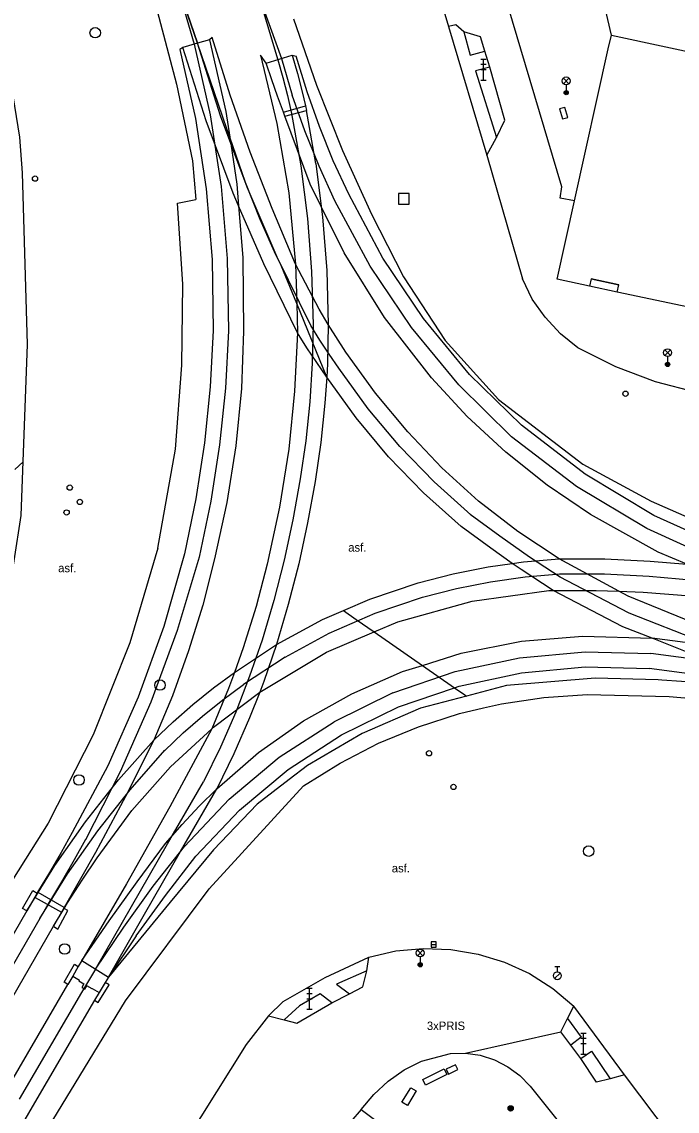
# Model space of a CAD drawing. Extents: x -599770 to -598493, y -1162076 to -1159209.
# Drawn here: x -599224.4 to -599193.2, y -1161357.5 to -1161305.8 of the extents above; entities that cross this region are included whole.
import ezdxf

# ---------------------------------------------------------------- set-up
doc = ezdxf.new("R2010")
doc.units = 0
doc.layers.add('Podklad', color=7, linetype='Continuous')

msp = doc.modelspace()

# ---------------------------------------------------------------- linework, layer by layer
at = {"layer": 'Podklad'}
for p, q in [((-599202.555, -1161307.54), (-599202.305, -1161307.54)), ((-599202.43, -1161308.54), (-599202.43, -1161307.54)), ((-599202.555, -1161307.79), (-599202.305, -1161307.79)), ((-599202.555, -1161308.04), (-599202.305, -1161308.04)), ((-599202.555, -1161308.54), (-599202.305, -1161308.54)), ((-599198.633, -1161308.71), (-599198.368, -1161308.445)), ((-599198.633, -1161308.445), (-599198.368, -1161308.71)), ((-599198.5, -1161308.765), (-599198.5, -1161309.14)), ((-599193.812, -1161321.62), (-599193.547, -1161321.355)), ((-599193.812, -1161321.355), (-599193.547, -1161321.62)), ((-599193.68, -1161321.675), (-599193.68, -1161322.05)), ((-599205.573, -1161350.14), (-599205.308, -1161349.875)), ((-599205.573, -1161349.875), (-599205.308, -1161350.14)), ((-599204.925, -1161349.6), (-599204.675, -1161349.6)), ((-599205.44, -1161350.195), (-599205.44, -1161350.57)), ((-599199.049, -1161351.226), (-599198.784, -1161350.961)), ((-599199.045, -1161350.652), (-599198.795, -1161350.652)), ((-599198.92, -1161350.902), (-599198.92, -1161350.652)), ((-599210.825, -1161351.68), (-599210.575, -1161351.68)), ((-599210.825, -1161351.93), (-599210.575, -1161351.93)), ((-599210.825, -1161352.18), (-599210.575, -1161352.18)), ((-599210.7, -1161352.68), (-599210.7, -1161351.68)), ((-599210.825, -1161352.68), (-599210.575, -1161352.68)), ((-599197.805, -1161353.81), (-599197.555, -1161353.81)), ((-599197.805, -1161354.06), (-599197.555, -1161354.06)), ((-599197.68, -1161354.81), (-599197.68, -1161353.81)), ((-599197.805, -1161354.31), (-599197.555, -1161354.31)), ((-599197.805, -1161354.81), (-599197.555, -1161354.81))]:
    msp.add_line(p, q, dxfattribs=at)
for points in [[(-599260.26, -1161446.97), (-599259.67, -1161436.44), (-599258.54, -1161422.55), (-599257.44, -1161411.89), (-599256.48, -1161405.74), (-599256.11, -1161403.52), (-599255.35, -1161401.18), (-599252.46, -1161393.72), (-599243.35, -1161373.53), (-599229.69, -1161346.19), (-599226.26, -1161338.15), (-599225.07, -1161333.53), (-599224.41, -1161329.22), (-599224.11, -1161321.1), (-599224.34, -1161312.95), (-599224.48, -1161311.25), (-599225.01, -1161307.91), (-599239.94, -1161263.56), (-599245.55, -1161247.67)], [(-599222.15, -1161251.09), (-599221.09, -1161254.07), (-599210.33, -1161285.1), (-599204.1, -1161305.99)], [(-599198.1, -1161314.28), (-599198.78, -1161314.15), (-599198.7, -1161313.61), (-599201.5, -1161304.24), (-599197.4, -1161301.85)], [(-599196.35, -1161306.41), (-599197.4, -1161301.85)], [(-599216.03, -1161306.79), (-599217.196, -1161303.386)], [(-599217.19, -1161303.41), (-599216.19, -1161306.84)], [(-599217.19, -1161303.41), (-599216.03, -1161306.79)], [(-599218.33, -1161303.79), (-599217.02, -1161308.74), (-599216.27, -1161312.37), (-599216.11, -1161314.22)], [(-599213.17, -1161304.35), (-599212.04, -1161307.52)], [(-599213.17, -1161304.35), (-599212.21, -1161307.57)], [(-599211.46, -1161305.63), (-599210.37, -1161308.78), (-599209.14, -1161311.88), (-599207.76, -1161314.91), (-599206.24, -1161317.88), (-599204.26, -1161320.91), (-599201.71, -1161323.71), (-599197.71, -1161326.78), (-599194.46, -1161328.55), (-599190.31, -1161330.36)], [(-599203.36, -1161306.24), (-599203.74, -1161305.91), (-599204.1, -1161305.99)], [(-599204.1, -1161305.99), (-599202.28, -1161312.1)], [(-599215.46, -1161306.62), (-599216.03, -1161306.79), (-599216.72, -1161306.99)], [(-599215.33, -1161306.51), (-599215.46, -1161306.62)], [(-599215.46, -1161306.62), (-599214.68, -1161310.03), (-599214.492, -1161311.257), (-599214.15, -1161313.48), (-599214.07, -1161314.52)], [(-599211.36, -1161317.29), (-599212.48, -1161314.64), (-599213.52, -1161311.96), (-599214.47, -1161309.25), (-599215.33, -1161306.51)], [(-599203.36, -1161306.24), (-599203.06, -1161307.35), (-599202.37, -1161307.17)], [(-599202.37, -1161307.17), (-599202.58, -1161306.49), (-599203.36, -1161306.24)], [(-599196.5, -1161307.05), (-599196.35, -1161306.41)], [(-599196.35, -1161306.41), (-599180.4, -1161309.82)], [(-599216.72, -1161306.99), (-599216.87, -1161307.08)], [(-599216.87, -1161307.08), (-599216.12, -1161310.37), (-599215.61, -1161313.7), (-599215.33, -1161317.07), (-599215.28, -1161320.44)], [(-599214.07, -1161314.52), (-599214.33, -1161313.91), (-599215.61, -1161310.48), (-599216.72, -1161306.99)], [(-599216.19, -1161306.84), (-599215.43, -1161310.19), (-599214.9, -1161313.59), (-599214.61, -1161317.02), (-599214.56, -1161320.45)], [(-599209.88, -1161322.65), (-599211.309, -1161319.15), (-599212.047, -1161317.341), (-599212.132, -1161317.171), (-599212.299, -1161316.834), (-599213.041, -1161315.157), (-599213.751, -1161313.412), (-599214.492, -1161311.257), (-599214.629, -1161310.856), (-599216.027, -1161306.789), (-599216.03, -1161306.79)], [(-599210.64, -1161320.2), (-599212.24, -1161316.95), (-599213.67, -1161313.63), (-599214.94, -1161310.24), (-599216.03, -1161306.79)], [(-599198.1, -1161314.28), (-599196.5, -1161307.05)], [(-599213.03, -1161307.35), (-599212.25, -1161310.6), (-599211.69, -1161313.89), (-599211.36, -1161317.29)], [(-599212.76, -1161307.74), (-599213.03, -1161307.35)], [(-599212.76, -1161307.74), (-599211.52, -1161307.36)], [(-599212.21, -1161307.57), (-599211.97, -1161308.42), (-599211.75, -1161309.27), (-599211.55, -1161310.13)], [(-599212.04, -1161307.52), (-599211.52, -1161309.25)], [(-599211.52, -1161307.36), (-599211.28, -1161308.23), (-599211.05, -1161309.1), (-599210.9, -1161309.76), (-599210.85, -1161309.98)], [(-599211.52, -1161307.36), (-599211.33, -1161307.41)], [(-599208.84, -1161313.96), (-599209.57, -1161312.37), (-599210.23, -1161310.74), (-599210.82, -1161309.09), (-599211.33, -1161307.41)], [(-599202.13, -1161307.92), (-599202.37, -1161307.17)], [(-599211.94, -1161310.07), (-599212.22, -1161309.3), (-599212.49, -1161308.52), (-599212.76, -1161307.74)], [(-599202.13, -1161307.92), (-599202.81, -1161308.1), (-599201.82, -1161311.27)], [(-599201.82, -1161311.27), (-599201.41, -1161310.44), (-599202.13, -1161307.92)], [(-599209.49, -1161314.27), (-599210.24, -1161312.63), (-599210.92, -1161310.95), (-599211.52, -1161309.25)], [(-599211.94, -1161310.07), (-599210.9, -1161309.76)], [(-599210.14, -1161314.55), (-599210.67, -1161313.48), (-599211.87, -1161310.26), (-599211.94, -1161310.07)], [(-599211.87, -1161310.26), (-599210.85, -1161309.98)], [(-599211.55, -1161310.13), (-599211.11, -1161312.61), (-599210.79, -1161315.11), (-599210.6, -1161317.63), (-599210.53, -1161320.15)], [(-599210.4, -1161312.5), (-599210.85, -1161309.98)], [(-599202.28, -1161312.1), (-599201.82, -1161311.27)], [(-599202.28, -1161312.1), (-599200.57, -1161317.98)], [(-599210.4, -1161312.5), (-599210.14, -1161314.55)], [(-599217.91, -1161330.77), (-599217.07, -1161326.07), (-599216.77, -1161322.09), (-599216.73, -1161318.23), (-599216.98, -1161314.38), (-599216.11, -1161314.22)], [(-599205.86, -1161320.3), (-599207.82, -1161317.38), (-599209.49, -1161314.27)], [(-599203.09, -1161322.52), (-599205.29, -1161319.86), (-599207.21, -1161317), (-599208.84, -1161313.96)], [(-599198.93, -1161318), (-599198.1, -1161314.28)], [(-599211.27, -1161320.55), (-599212.88, -1161317.27), (-599214.07, -1161314.52)], [(-599214.07, -1161314.52), (-599213.87, -1161316.97), (-599213.84, -1161320.46)], [(-599204.91, -1161322.69), (-599207.14, -1161319.82), (-599209.06, -1161316.74), (-599210.14, -1161314.55)], [(-599210.14, -1161314.55), (-599210.08, -1161315.04), (-599209.88, -1161317.59), (-599209.81, -1161320.15)], [(-599209.81, -1161320.15), (-599210.24, -1161319.42), (-599211.36, -1161317.29)], [(-599211.36, -1161317.29), (-599211.309, -1161319.15), (-599211.27, -1161320.55)], [(-599190.31, -1161323.69), (-599192.3, -1161323.38), (-599194.25, -1161322.87), (-599196.14, -1161322.16), (-599197.94, -1161321.26), (-599198.77, -1161320.59), (-599199.5, -1161319.81), (-599200.11, -1161318.94), (-599200.57, -1161317.98)], [(-599197.39, -1161318.33), (-599198.93, -1161318)], [(-599197.31, -1161317.98), (-599197.39, -1161318.33)], [(-599197.31, -1161317.98), (-599196, -1161318.26)], [(-599196, -1161318.26), (-599197.31, -1161317.98)], [(-599196.07, -1161318.61), (-599197.39, -1161318.33)], [(-599196.07, -1161318.61), (-599196, -1161318.26)], [(-599186.51, -1161320.63), (-599196.07, -1161318.61)], [(-599215.28, -1161320.44), (-599215.42, -1161323.11), (-599215.69, -1161325.78), (-599216.1, -1161328.43), (-599216.64, -1161331.05)], [(-599214.56, -1161320.45), (-599214.7, -1161323.17), (-599214.98, -1161325.87), (-599215.39, -1161328.55), (-599215.94, -1161331.21)], [(-599213.84, -1161320.46), (-599213.94, -1161323.19), (-599214.21, -1161325.91), (-599214.63, -1161328.61), (-599215.22, -1161331.28)], [(-599211.27, -1161320.55), (-599211.41, -1161323.32), (-599211.69, -1161326.08), (-599212.13, -1161328.83), (-599212.71, -1161331.54)], [(-599209.88, -1161322.65), (-599210.36, -1161321.96), (-599210.83, -1161321.26), (-599211.27, -1161320.55)], [(-599210.53, -1161320.15), (-599210.57, -1161321.99), (-599210.68, -1161323.83), (-599210.87, -1161325.67), (-599211.14, -1161327.49)], [(-599209.3, -1161322.23), (-599209.77, -1161321.56), (-599210.21, -1161320.89), (-599210.64, -1161320.2)], [(-599209.81, -1161320.15), (-599209.85, -1161322.02), (-599209.88, -1161322.65)], [(-599206.03, -1161325.25), (-599207.57, -1161323.41), (-599208.98, -1161321.46), (-599209.81, -1161320.15)], [(-599201.1, -1161325.48), (-599203.61, -1161323.01), (-599205.86, -1161320.3)], [(-599209.88, -1161322.65), (-599209.97, -1161323.89), (-599210.16, -1161325.76), (-599210.43, -1161327.61)], [(-599203.49, -1161329.74), (-599205.28, -1161328.15), (-599206.94, -1161326.43), (-599208.48, -1161324.59), (-599209.88, -1161322.65)], [(-599206.41, -1161325.95), (-599207.91, -1161324.15), (-599209.3, -1161322.23)], [(-599200.63, -1161324.94), (-599203.09, -1161322.52)], [(-599197.34, -1161329.18), (-599199.41, -1161327.78), (-599201.37, -1161326.22), (-599203.21, -1161324.52), (-599204.91, -1161322.69)], [(-599198.83, -1161331.28), (-599200.8, -1161329.99), (-599202.67, -1161328.55), (-599204.41, -1161326.96), (-599206.03, -1161325.25)], [(-599183.48, -1161332.72), (-599187.22, -1161331.97), (-599190.85, -1161330.8), (-599194.33, -1161329.22), (-599197.6, -1161327.26), (-599200.63, -1161324.94)], [(-599183.58, -1161333.43), (-599187.4, -1161332.66), (-599191.11, -1161331.46), (-599194.66, -1161329.85), (-599198.01, -1161327.85), (-599201.1, -1161325.48)], [(-599203.03, -1161329.19), (-599204.78, -1161327.63), (-599206.41, -1161325.95)], [(-599224.316, -1161326.675), (-599224.714, -1161327.043)], [(-599210.43, -1161327.61), (-599210.79, -1161329.57), (-599211.21, -1161331.52), (-599211.71, -1161333.45), (-599212.27, -1161335.36)], [(-599211.14, -1161327.49), (-599211.49, -1161329.43), (-599211.91, -1161331.35)], [(-599198.79, -1161332.16), (-599200.24, -1161331.2), (-599201.66, -1161330.2), (-599203.06, -1161329.17)], [(-599192.76, -1161331.54), (-599194.13, -1161330.96), (-599197.34, -1161329.18)], [(-599201.06, -1161331.5), (-599202.08, -1161330.78), (-599203.49, -1161329.74)], [(-599217.91, -1161330.77), (-599219.24, -1161335.28), (-599220.98, -1161339.65), (-599223.12, -1161343.84), (-599225.64, -1161347.81)], [(-599216.64, -1161331.05), (-599217.62, -1161334.49), (-599218.84, -1161337.86), (-599220.29, -1161341.12), (-599221.98, -1161344.28)], [(-599215.94, -1161331.21), (-599216.99, -1161334.68), (-599218.24, -1161338.09), (-599219.7, -1161341.41), (-599221.35, -1161344.63)], [(-599215.22, -1161331.28), (-599215.78, -1161333.48), (-599216.45, -1161335.66), (-599217.22, -1161337.79), (-599218.1, -1161339.89)], [(-599211.91, -1161331.35), (-599212.4, -1161333.26), (-599212.95, -1161335.14)], [(-599201.06, -1161331.5), (-599200.53, -1161331.42), (-599198.83, -1161331.28)], [(-599198.83, -1161331.28), (-599196.66, -1161331.29), (-599194.5, -1161331.39), (-599192.76, -1161331.54)], [(-599195.99, -1161332.82), (-599198.83, -1161331.28)], [(-599212.71, -1161331.54), (-599213.23, -1161333.54), (-599213.85, -1161335.51), (-599214.27, -1161336.68), (-599214.55, -1161337.45), (-599215.35, -1161339.36)], [(-599205.53, -1161332.42), (-599203.88, -1161331.99), (-599202.21, -1161331.66), (-599201.06, -1161331.5)], [(-599199.12, -1161332.79), (-599200.64, -1161331.79), (-599201.06, -1161331.5)], [(-599214.27, -1161336.68), (-599212.27, -1161335.36), (-599210.08, -1161334.17), (-599209.088, -1161333.74), (-599207.84, -1161333.2), (-599205.53, -1161332.42)], [(-599205.33, -1161333.11), (-599203.72, -1161332.69), (-599202.09, -1161332.37), (-599200.45, -1161332.14), (-599198.79, -1161332)], [(-599198.82, -1161332), (-599196.68, -1161332), (-599194.55, -1161332.1), (-599192.42, -1161332.3)], [(-599184.78, -1161336.88), (-599188.45, -1161336.24), (-599192.04, -1161335.23), (-599195.51, -1161333.86), (-599198.82, -1161332.14)], [(-599213.07, -1161337.61), (-599209.9, -1161335.72), (-599207.634, -1161334.751), (-599206.51, -1161334.27), (-599202.97, -1161333.29), (-599199.32, -1161332.79)], [(-599199.32, -1161332.79), (-599199.12, -1161332.79), (-599197.08, -1161332.78), (-599195.99, -1161332.82)], [(-599184.87, -1161337.59), (-599188.61, -1161336.94), (-599192.27, -1161335.91), (-599194.42, -1161335.06), (-599195.81, -1161334.51), (-599199.12, -1161332.79)], [(-599184.84, -1161336.12), (-599188.52, -1161335.49), (-599192.1, -1161334.47), (-599195.55, -1161333.06), (-599195.99, -1161332.82)], [(-599195.99, -1161332.82), (-599194.84, -1161332.86), (-599192.6, -1161333.04), (-599190.38, -1161333.32)], [(-599211.86, -1161335.95), (-599209.76, -1161334.82), (-599207.58, -1161333.87), (-599205.33, -1161333.11)], [(-599209.088, -1161333.74), (-599208.484, -1161334.16), (-599207.634, -1161334.751), (-599205.338, -1161336.345), (-599203.811, -1161337.405), (-599203.325, -1161337.743), (-599203.24, -1161337.802)], [(-599206.28, -1161336.64), (-599205.338, -1161336.345), (-599203.5, -1161335.77), (-599200.63, -1161335.2), (-599197.73, -1161334.95), (-599194.42, -1161335.06)], [(-599173.77, -1161337.76), (-599194.42, -1161335.06)], [(-599212.95, -1161335.14), (-599213.55, -1161336.86), (-599214.21, -1161338.56), (-599214.94, -1161340.23), (-599215.74, -1161341.87)], [(-599212.27, -1161335.36), (-599212.88, -1161337.11), (-599213.07, -1161337.61), (-599213.55, -1161338.84), (-599214.3, -1161340.54), (-599215.11, -1161342.21)], [(-599211.86, -1161335.95), (-599213.84, -1161337.25)], [(-599206.74, -1161337.65), (-599203.78, -1161336.64), (-599200.72, -1161335.99), (-599197.6, -1161335.7), (-599194.47, -1161335.78)], [(-599173.56, -1161338.55), (-599194.47, -1161335.78)], [(-599215.11, -1161342.21), (-599213.13, -1161340.49), (-599210.98, -1161338.98), (-599208.69, -1161337.69), (-599206.28, -1161336.64)], [(-599206.47, -1161338.31), (-599203.811, -1161337.405), (-599203.59, -1161337.33), (-599200.62, -1161336.7), (-599197.59, -1161336.41), (-599194.55, -1161336.49)], [(-599173.66, -1161339.26), (-599194.55, -1161336.49)], [(-599218.1, -1161339.89), (-599217.19, -1161339.02), (-599216.25, -1161338.2), (-599215.27, -1161337.41), (-599214.27, -1161336.68)], [(-599141.45, -1161344.73), (-599148.99, -1161343.27), (-599155.04, -1161342.33), (-599159.653, -1161341.665), (-599168.624, -1161340.37), (-599171.12, -1161340.01), (-599185.24, -1161338.02), (-599185.569, -1161337.969), (-599188.19, -1161337.56), (-599191.15, -1161337.23), (-599193.957, -1161337.042), (-599194.13, -1161337.03), (-599197.12, -1161336.96), (-599201.34, -1161337.3), (-599203.24, -1161337.802)], [(-599220.79, -1161345.48), (-599219.15, -1161343.24), (-599217.31, -1161341.17), (-599215.35, -1161339.36), (-599215.27, -1161339.28), (-599213.07, -1161337.61)], [(-599217.59, -1161340.4), (-599216.71, -1161339.55), (-599215.79, -1161338.75), (-599214.83, -1161337.98), (-599213.84, -1161337.25)], [(-599206.74, -1161337.65), (-599209.53, -1161339.02)], [(-599239.014, -1161385.727), (-599236.976, -1161381.672), (-599234.78, -1161377.7), (-599231.55, -1161372), (-599222.91, -1161357.95), (-599219.457, -1161352.277), (-599215.467, -1161346.967), (-599210.98, -1161342.07), (-599209.242, -1161340.985), (-599207.42, -1161340.046), (-599205.528, -1161339.259), (-599203.577, -1161338.631), (-599202.43, -1161338.36), (-599201.582, -1161338.165), (-599199.555, -1161337.864), (-599197.51, -1161337.73), (-599193.601, -1161337.831), (-599189.703, -1161338.151), (-599185.83, -1161338.69)], [(-599203.24, -1161337.802), (-599205.43, -1161338.38), (-599208.2, -1161339.58), (-599210.8, -1161341.1), (-599211.673, -1161341.772), (-599213.19, -1161342.94), (-599215.26, -1161345.1), (-599217.32, -1161347.59), (-599220.26, -1161351.15)], [(-599216.1, -1161345.41), (-599214.03, -1161343.22), (-599211.71, -1161341.29), (-599209.18, -1161339.64), (-599206.47, -1161338.31)], [(-599216.65, -1161344.95), (-599214.52, -1161342.7), (-599212.14, -1161340.71), (-599209.53, -1161339.02)], [(-599215.35, -1161339.36), (-599217.34, -1161343.06), (-599219.4, -1161346.73), (-599221.53, -1161350.36)], [(-599224.14, -1161348.01), (-599223.74, -1161347.37), (-599223.6, -1161347.14), (-599222.81, -1161345.85), (-599221.35, -1161343.78), (-599219.78, -1161341.79), (-599218.1, -1161339.89)], [(-599218.1, -1161339.89), (-599219.45, -1161342.58), (-599220.87, -1161345.23), (-599222.36, -1161347.84)], [(-599219.23, -1161342.25), (-599217.58, -1161340.38)], [(-599223.52, -1161348.37), (-599222.21, -1161346.25), (-599220.77, -1161344.21), (-599219.23, -1161342.25)], [(-599220.87, -1161350.77), (-599219.16, -1161347.8), (-599217.46, -1161344.83), (-599215.74, -1161341.87)], [(-599220.26, -1161351.15), (-599218.55, -1161348.17), (-599216.83, -1161345.19), (-599215.11, -1161342.21)], [(-599217.54, -1161344.8), (-599216.76, -1161343.91), (-599215.95, -1161343.04), (-599215.11, -1161342.21)], [(-599221.98, -1161344.28), (-599222.51, -1161345.24), (-599223.06, -1161346.18), (-599223.63, -1161347.12)], [(-599221.35, -1161344.62), (-599221.89, -1161345.59), (-599222.45, -1161346.55), (-599223.02, -1161347.5)], [(-599218.9, -1161346.63), (-599217.54, -1161344.8)], [(-599220.87, -1161350.77), (-599219.53, -1161348.78), (-599218.13, -1161346.84), (-599216.65, -1161344.95)], [(-599218.94, -1161349.19), (-599217.55, -1161347.27), (-599216.1, -1161345.41)], [(-599222.87, -1161348.73), (-599222.36, -1161347.89), (-599222.2, -1161347.63), (-599221.51, -1161346.55), (-599220.79, -1161345.48)], [(-599221.53, -1161350.36), (-599220.23, -1161348.48), (-599218.9, -1161346.63)], [(-599224.34, -1161347.89), (-599223.85, -1161347.04)], [(-599223.63, -1161347.12), (-599223.65, -1161347.16), (-599224.14, -1161348.01)], [(-599223.85, -1161347.04), (-599223.65, -1161347.16)], [(-599223.74, -1161347.37), (-599222.49, -1161348.07)], [(-599222.36, -1161347.84), (-599223.6, -1161347.14)], [(-599223.01, -1161347.48), (-599223.52, -1161348.37)], [(-599224.14, -1161348.01), (-599227.71, -1161354.16)], [(-599224.14, -1161348.01), (-599224.34, -1161347.89)], [(-599222.36, -1161347.84), (-599222.49, -1161348.07), (-599222.87, -1161348.73)], [(-599222.67, -1161348.87), (-599222.19, -1161347.99)], [(-599222.19, -1161347.99), (-599222.36, -1161347.89)], [(-599223.52, -1161348.37), (-599227.09, -1161354.52)], [(-599226.55, -1161355.09), (-599222.87, -1161348.73)], [(-599222.87, -1161348.73), (-599222.67, -1161348.87)], [(-599218.94, -1161349.19), (-599220.26, -1161351.15)], [(-599207.88, -1161350.2), (-599206.6, -1161349.91), (-599205.3, -1161349.79), (-599203.99, -1161349.84), (-599202.69, -1161350.06), (-599201.44, -1161350.45), (-599200.25, -1161350.99), (-599199.14, -1161351.69), (-599198.13, -1161352.53)], [(-599222.37, -1161351.39), (-599221.88, -1161350.54)], [(-599221.53, -1161350.36), (-599221.7, -1161350.65), (-599221.96, -1161351.11), (-599222.19, -1161351.51)], [(-599221.88, -1161350.54), (-599221.7, -1161350.65)], [(-599221.53, -1161350.36), (-599220.26, -1161351.15)], [(-599211.96, -1161352.32), (-599209.96, -1161351.18), (-599207.88, -1161350.2)], [(-599207.98, -1161350.85), (-599207.88, -1161350.2)], [(-599221.96, -1161351.11), (-599221.64, -1161351.3)], [(-599220.87, -1161350.77), (-599221.54, -1161351.88)], [(-599207.98, -1161350.85), (-599209.42, -1161351.49), (-599208.8, -1161351.95)], [(-599208.8, -1161351.95), (-599208.17, -1161351.61), (-599207.98, -1161350.85)], [(-599225.01, -1161356.35), (-599222.19, -1161351.51)], [(-599222.19, -1161351.51), (-599222.37, -1161351.39)], [(-599221.66, -1161351.33), (-599221.64, -1161351.3)], [(-599221.66, -1161351.33), (-599221.43, -1161351.48)], [(-599221.43, -1161351.48), (-599221.53, -1161351.64)], [(-599221.53, -1161351.64), (-599221.38, -1161351.73)], [(-599221.38, -1161351.73), (-599221.28, -1161351.57)], [(-599221.04, -1161351.71), (-599221.28, -1161351.57)], [(-599220.26, -1161351.15), (-599220.42, -1161351.41), (-599220.7, -1161351.89), (-599220.92, -1161352.25)], [(-599220.75, -1161352.36), (-599220.23, -1161351.52)], [(-599220.23, -1161351.52), (-599220.42, -1161351.41)], [(-599221.54, -1161351.88), (-599224.51, -1161356.95)], [(-599221.04, -1161351.71), (-599221.03, -1161351.69)], [(-599221.03, -1161351.69), (-599220.7, -1161351.89)], [(-599209.64, -1161352.37), (-599210.19, -1161351.95), (-599211.17, -1161352.52), (-599211.91, -1161353.18)], [(-599209.64, -1161352.37), (-599208.8, -1161351.95)], [(-599220.92, -1161352.25), (-599223.89, -1161357.31)], [(-599220.92, -1161352.25), (-599220.75, -1161352.36)], [(-599211.96, -1161352.32), (-599212.65, -1161353)], [(-599211.91, -1161353.18), (-599211.3, -1161353.35), (-599209.64, -1161352.37)], [(-599198.43, -1161353.12), (-599198.13, -1161352.53)], [(-599195.73, -1161355.8), (-599198.13, -1161352.53)], [(-599212.65, -1161353), (-599213.71, -1161354.36), (-599221.59, -1161366.91), (-599226.04, -1161372.65), (-599229.99, -1161377.9), (-599232.1, -1161380.86), (-599234.18, -1161384.1), (-599236.22, -1161387.65), (-599238.28, -1161391.75), (-599239.59, -1161395.19), (-599241.23, -1161400.43), (-599242.73, -1161406.61)], [(-599212.65, -1161353), (-599211.91, -1161353.18)], [(-599198.28, -1161354.38), (-599198.75, -1161353.75), (-599198.43, -1161353.12)], [(-599198.43, -1161353.12), (-599197.78, -1161354.01), (-599198.28, -1161354.38)], [(-599203.29, -1161354.77), (-599198.75, -1161353.75)], [(-599197.81, -1161355.02), (-599198.28, -1161354.38)], [(-599197.81, -1161355.02), (-599197.29, -1161354.68), (-599196.41, -1161355.99)], [(-599208.24, -1161357.45), (-599207.65, -1161356.73), (-599206.97, -1161356.09), (-599206.2, -1161355.56), (-599205.37, -1161355.14), (-599204, -1161354.78), (-599203.29, -1161354.77), (-599202.59, -1161354.87), (-599201.91, -1161355.09), (-599201.28, -1161355.41), (-599200.71, -1161355.83), (-599200.21, -1161356.34)], [(-599196.41, -1161355.99), (-599197.06, -1161356.14), (-599197.81, -1161355.02)], [(-599205.32, -1161356.014), (-599204.3, -1161355.514)], [(-599204.17, -1161355.784), (-599205.19, -1161356.284)], [(-599204.3, -1161355.514), (-599204.17, -1161355.784)], [(-599195.73, -1161355.8), (-599196.41, -1161355.99)], [(-599153.06, -1161412.26), (-599155.32, -1161409.26), (-599158.29, -1161405.32), (-599169.77, -1161390.15), (-599183.101, -1161372.518), (-599187.56, -1161366.62), (-599195.73, -1161355.8)], [(-599205.19, -1161356.284), (-599205.32, -1161356.014)], [(-599206.31, -1161357.1), (-599205.89, -1161356.41)], [(-599205.63, -1161356.56), (-599206.05, -1161357.25)], [(-599205.89, -1161356.41), (-599205.63, -1161356.56)], [(-599200.21, -1161356.34), (-599198.75, -1161358.15)], [(-599223.89, -1161357.31), (-599232.14, -1161371.53), (-599232.24, -1161371.71)], [(-599206.05, -1161357.25), (-599206.31, -1161357.1)], [(-599208.24, -1161357.45), (-599208.74, -1161358.02)], [(-599208.24, -1161357.45), (-599198.14, -1161365.03)]]:
    msp.add_lwpolyline(points, dxfattribs=at)
for points in [[(-599198.812, -1161309.906), (-599198.668, -1161310.385), (-599198.428, -1161310.314), (-599198.572, -1161309.835)], [(-599206.47, -1161314.43), (-599205.97, -1161314.43), (-599205.97, -1161313.93), (-599206.47, -1161313.93)], [(-599204.925, -1161349.725), (-599204.675, -1161349.725), (-599204.675, -1161349.475), (-599204.925, -1161349.475)], [(-599204.101, -1161355.761), (-599203.651, -1161355.545), (-599203.759, -1161355.319), (-599204.209, -1161355.535)]]:
    msp.add_lwpolyline(points, close=True, dxfattribs=at)
for centre, radius in [((-599220.89, -1161306.29), 0.25), ((-599198.5, -1161308.578), 0.188), ((-599198.5, -1161309.14), 0.1), ((-599198.5, -1161309.14), 0.0723), ((-599198.5, -1161309.14), 0.0438), ((-599223.75, -1161313.22), 0.125), ((-599193.68, -1161321.488), 0.188), ((-599193.68, -1161322.05), 0.1), ((-599193.68, -1161322.05), 0.0723), ((-599193.68, -1161322.05), 0.0438), ((-599195.68, -1161323.44), 0.125), ((-599222.1, -1161327.9), 0.125), ((-599221.62, -1161328.58), 0.125), ((-599222.25, -1161329.08), 0.125), ((-599217.81, -1161337.28), 0.25), ((-599205.02, -1161340.52), 0.125), ((-599221.66, -1161341.79), 0.25), ((-599203.86, -1161342.12), 0.125), ((-599197.43, -1161345.17), 0.25), ((-599222.34, -1161349.82), 0.25), ((-599205.44, -1161350.008), 0.188), ((-599205.44, -1161350.57), 0.1), ((-599205.44, -1161350.57), 0.0723), ((-599205.44, -1161350.57), 0.0438), ((-599198.92, -1161351.09), 0.188), ((-599201.14, -1161357.39), 0.125), ((-599201.14, -1161357.39), 0.1), ((-599201.14, -1161357.39), 0.075), ((-599201.14, -1161357.39), 0.05), ((-599201.14, -1161357.39), 0.025)]:
    msp.add_circle(centre, radius, dxfattribs=at)

# ---------------------------------------------------------------- texts
for s, p in [('asf.', (-599208.86, -1161330.94)), ('asf.', (-599222.65, -1161331.92)), ('asf.', (-599206.79, -1161346.18)), ('3xPRIS', (-599205.121, -1161353.667))]:
    msp.add_text(s, height=0.4, dxfattribs=at).set_placement(p)

doc.saveas('drawing.dxf')
